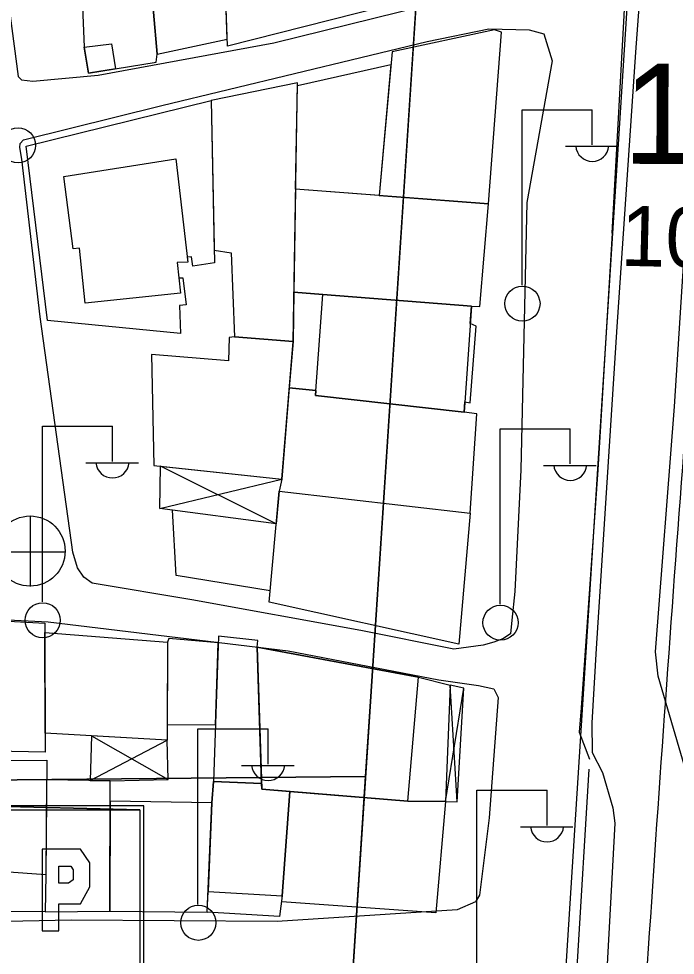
# Model space of a CAD drawing. Extents: x 417997 to 421451, y 4451742 to 4455216.
# Drawn here: x 420030.8 to 420096.3, y 4453323.3 to 4453416.7 of the extents above; entities that cross this region are included whole.
import ezdxf

# ---------------------------------------------------------------- set-up
doc = ezdxf.new("R2010")
doc.units = 0
for name, color, linetype in [('ADA', 7, 'Continuous'), ('ADAKENARI', 7, 'Continuous'), ('B_Imalat', 7, 'Continuous'), ('B_Mesken', 7, 'Continuous'), ('B_Sundurma', 7, 'Continuous'), ('B_Teras', 7, 'Continuous'), ('KALDIRIM', 7, 'Continuous'), ('LJ_SEMBOL', 7, 'Continuous'), ('PL_GENEL_OTOPARK', 7, 'Continuous'), ('PL_TURZM', 7, 'Continuous'), ('RAYLI_TOPLU_TAŞIMA_HATTI', 7, 'Continuous'), ('S_Elektrik_Diregi', 7, 'Continuous'), ('S_Rogar_Kapagi', 7, 'Continuous'), ('Sinir_Duvar_tek_tarafa_ait', 7, 'Continuous'), ('TR_TİC_TURIZM_K', 7, 'Continuous'), ('Y_Cadde_Yol', 7, 'Continuous'), ('Y_Kot_Noktasi', 7, 'Continuous'), ('Yol_Insaat', 7, 'Continuous'), ('Yol_Sose', 7, 'Continuous')]:
    doc.layers.add(name, color=color, linetype=linetype)

msp = doc.modelspace()

# ---------------------------------------------------------------- linework, layer by layer
at = {"layer": 'ADA'}
msp.add_line((420065.417, 4453341.088), (420006.277, 4453340.528), dxfattribs=at)
msp.add_line((420065.417, 4453341.088), (420006.277, 4453340.528), dxfattribs=at)
at = {"layer": 'ADAKENARI'}
for p, q in [((420076.745, 4453514.228), (420065.907, 4453348.579)), ((420076.745, 4453514.228), (420065.907, 4453348.579)), ((420065.907, 4453348.579), (420063.552, 4453312.583)), ((420065.907, 4453348.579), (420063.552, 4453312.583))]:
    msp.add_line(p, q, dxfattribs=at)
at = {"layer": 'B_Imalat'}
for points in [[(420077.689, 4453398.188), (420078.972, 4453415.323), (420078.274, 4453415.568), (420068.055, 4453413.361), (420066.753, 4453399.034)], [(420067.94, 4453412.098), (420066.753, 4453399.034), (420058.433, 4453399.677), (420058.609, 4453409.992)], [(420075.963, 4453388.007), (420076.81, 4453387.951), (420077.689, 4453398.188), (420058.433, 4453399.677), (420058.256, 4453389.382), (420061.133, 4453389.164)], [(420061.133, 4453389.164), (420058.256, 4453389.382), (420058.172, 4453384.466), (420057.797, 4453379.848), (420060.438, 4453379.576), (420060.404, 4453379.103), (420075.252, 4453377.439), (420075.321, 4453378.465), (420075.83, 4453378.37), (420076.454, 4453386), (420075.846, 4453386.264), (420075.963, 4453388.007)], [(420052.331, 4453384.941), (420051.81, 4453384.882), (420051.729, 4453382.531), (420044.06, 4453383.178), (420044.292, 4453372.098), (420057.056, 4453370.744), (420058.172, 4453384.466)], [(420057.056, 4453370.744), (420056.798, 4453369.559), (420075.858, 4453367.363), (420076.5, 4453377.26), (420075.252, 4453377.439), (420060.404, 4453379.103), (420060.438, 4453379.576), (420057.797, 4453379.848)], [(420055.794, 4453358.485), (420056.798, 4453369.559), (420075.858, 4453367.363), (420074.721, 4453354.291)], [(420070.7, 4453351.009), (420073.843, 4453350.203), (420073.385, 4453338.594), (420069.635, 4453338.644), (420055.045, 4453339.816), (420054.608, 4453353.993), (420070.7, 4453351.009)]]:
    msp.add_lwpolyline(points, close=True, dxfattribs=at)
at = {"layer": 'B_Mesken'}
for points in [[(420069.63, 4453418.482), (420051.62, 4453413.913), (420051.239, 4453425.217), (420067.027, 4453429.225), (420079.239, 4453432.015), (420080.261, 4453426.642), (420078.881, 4453426.037), (420080.024, 4453420.815), (420069.689, 4453418.238)], [(420051.336, 4453422.335), (420043.874, 4453421.533), (420044.629, 4453413.11), (420051.596, 4453414.634)], [(420043.874, 4453421.533), (420043.831, 4453421.954), (420037.038, 4453421.103), (420037.321, 4453413.832), (420037.771, 4453411.226), (420044.515, 4453412.337), (420044.629, 4453413.11)], [(420050.308, 4453393.574), (420051.984, 4453393.328), (420052.331, 4453384.941), (420058.172, 4453384.466), (420058.614, 4453410.264), (420049.996, 4453408.507)], [(420046.766, 4453390.817), (420047.18, 4453390.833), (420047.503, 4453388.121), (420046.837, 4453388.047), (420046.947, 4453385.269), (420033.685, 4453386.578), (420031.557, 4453403.967), (420049.996, 4453408.507), (420050.334, 4453392.311), (420048.163, 4453391.989), (420048.033, 4453392.901), (420047.607, 4453392.895), (420047.665, 4453392.394), (420046.601, 4453392.351)], [(420017.009, 4453357.271), (420033.409, 4453356.393), (420033.444, 4453343.528), (420018.438, 4453343.834)], [(420033.412, 4453355.464), (420045.659, 4453354.49), (420045.598, 4453344.723), (420033.439, 4453345.405)], [(420054.608, 4453353.993), (420054.65, 4453354.66), (420050.737, 4453355.088), (420050.227, 4453340.586), (420055.026, 4453340.408)], [(420050.713, 4453354.422), (420045.787, 4453354.865), (420045.659, 4453354.49), (420045.607, 4453346.276), (420050.426, 4453346.239)], [(420033.5, 4453331.3), (420033.45, 4453327.611), (420025.72, 4453327.666), (420025.623, 4453331.854), (420025.689, 4453342.642), (420033.599, 4453342.708)], [(420033.45, 4453327.611), (420039.889, 4453327.678), (420039.928, 4453340.674), (420033.583, 4453340.773), (420033.5, 4453331.3)], [(420056.838, 4453327.121), (420049.621, 4453327.58), (420049.704, 4453329.631), (420050.061, 4453338.454), (420050.227, 4453340.586), (420055.026, 4453340.408), (420055.045, 4453339.816), (420057.864, 4453339.59), (420057.09, 4453329.196)], [(420057.044, 4453328.585), (420057.864, 4453339.59), (420069.635, 4453338.644), (420073.385, 4453338.594), (420072.435, 4453327.487)], [(420039.889, 4453327.678), (420049.621, 4453327.58), (420050.061, 4453338.454), (420039.922, 4453338.641)]]:
    msp.add_lwpolyline(points, close=True, dxfattribs=at)
at = {"layer": 'B_Sundurma'}
for p, q in [((420056.501, 4453366.285), (420044.944, 4453372.029)), ((420044.879, 4453367.836), (420057.056, 4453370.744)), ((420073.385, 4453338.594), (420075.228, 4453349.893)), ((420074.559, 4453338.565), (420073.843, 4453350.203)), ((420037.928, 4453340.705), (420045.598, 4453344.723)), ((420038.07, 4453345.145), (420045.717, 4453340.796))]:
    msp.add_line(p, q, dxfattribs=at)
for points in [[(420056.501, 4453366.285), (420044.879, 4453367.836), (420044.944, 4453372.029), (420057.056, 4453370.744), (420056.798, 4453369.559)], [(420073.385, 4453338.594), (420074.559, 4453338.565), (420075.228, 4453349.893), (420073.843, 4453350.203)], [(420038.07, 4453345.145), (420037.928, 4453340.705), (420039.928, 4453340.674), (420045.717, 4453340.796), (420045.598, 4453344.723)]]:
    msp.add_lwpolyline(points, close=True, dxfattribs=at)
at = {"layer": 'B_Teras'}
for points in [[(420037.321, 4453413.832), (420040.07, 4453414.156), (420040.457, 4453411.669), (420037.771, 4453411.226)], [(420037.437, 4453388.299), (420036.875, 4453393.789), (420036.243, 4453393.714), (420035.315, 4453400.931), (420046.484, 4453402.68), (420047.665, 4453392.394), (420046.601, 4453392.351), (420046.93, 4453389.3)], [(420061.133, 4453389.164), (420075.963, 4453388.007), (420075.252, 4453377.439), (420060.404, 4453379.103)], [(420070.7, 4453351.009), (420054.608, 4453353.993), (420055.045, 4453339.816), (420069.635, 4453338.644)], [(420025.623, 4453331.854), (420025.689, 4453342.642), (420033.599, 4453342.708), (420033.5, 4453331.3)], [(420050.227, 4453340.586), (420050.061, 4453338.454), (420049.704, 4453329.631), (420057.09, 4453329.196), (420057.864, 4453339.59), (420055.045, 4453339.816), (420055.026, 4453340.408)]]:
    msp.add_lwpolyline(points, close=True, dxfattribs=at)
at = {"layer": 'KALDIRIM'}
msp.add_line((420096.478, 4453496.115), (420075.563, 4453167.825), dxfattribs=at)
msp.add_line((420096.478, 4453496.115), (420075.563, 4453167.825), dxfattribs=at)
at = {"layer": 'LJ_SEMBOL'}
for points in [[(420043.286, 4453338.172), (420026.999, 4453338.172), (420042.879, 4453337.765), (420042.879, 4453322.292), (420027.406, 4453322.292), (420027.406, 4453337.765), (420042.879, 4453337.765), (420026.999, 4453338.172), (420026.999, 4453321.885), (420043.286, 4453321.885), (420043.286, 4453338.172)], [(420043.286, 4453338.172), (420026.999, 4453338.172), (420042.879, 4453337.765), (420042.879, 4453322.292), (420027.406, 4453322.292), (420027.406, 4453337.765), (420042.879, 4453337.765), (420026.999, 4453338.172), (420026.999, 4453321.885), (420043.286, 4453321.885), (420043.286, 4453338.172)], [(420037.9, 4453332.483), (420036.95, 4453333.84), (420036.238, 4453333.84), (420033.15, 4453333.84), (420033.15, 4453325.696), (420034.812, 4453325.696), (420034.812, 4453328.411), (420036, 4453328.411), (420036.95, 4453328.411), (420037.9, 4453330.108), (420037.9, 4453331.465), (420037.9, 4453332.483)], [(420037.9, 4453332.483), (420036.95, 4453333.84), (420036.238, 4453333.84), (420033.15, 4453333.84), (420033.15, 4453325.696), (420034.812, 4453325.696), (420034.812, 4453328.411), (420036, 4453328.411), (420036.95, 4453328.411), (420037.9, 4453330.108), (420037.9, 4453331.465), (420037.9, 4453332.483)], [(420034.812, 4453330.447), (420034.812, 4453332.144), (420035.288, 4453332.144), (420036, 4453332.144), (420036.238, 4453331.804), (420036.238, 4453331.126), (420036.238, 4453330.786), (420035.763, 4453330.447), (420035.288, 4453330.447), (420034.812, 4453330.447)], [(420034.812, 4453330.447), (420034.812, 4453332.144), (420035.288, 4453332.144), (420036, 4453332.144), (420036.238, 4453331.804), (420036.238, 4453331.126), (420036.238, 4453330.786), (420035.763, 4453330.447), (420035.288, 4453330.447), (420034.812, 4453330.447)]]:
    msp.add_lwpolyline(points, dxfattribs=at)
at = {"layer": 'PL_GENEL_OTOPARK'}
msp.add_lwpolyline([(420064.042, 4453320.074), (420065.417, 4453341.088), (420006.277, 4453340.528), (420004.698, 4453319.512), (420064.042, 4453320.074)], dxfattribs=at)
msp.add_lwpolyline([(420064.042, 4453320.074), (420065.417, 4453341.088), (420006.277, 4453340.528), (420004.698, 4453319.512), (420064.042, 4453320.074)], dxfattribs=at)
at = {"layer": 'PL_TURZM'}
msp.add_lwpolyline([(419961.346, 4453475.151), (419963.74, 4453417.744), (419978.18, 4453411.893), (419988.409, 4453401.248), (419997.923, 4453389.08), (420007.852, 4453361.473), (420006.277, 4453340.528), (420065.417, 4453341.088), (420065.907, 4453348.579), (420076.745, 4453514.228), (420080.946, 4453533.453), (420076.066, 4453526.423), (420033.975, 4453507.611), (419961.346, 4453475.151)], dxfattribs=at)
msp.add_lwpolyline([(419961.346, 4453475.151), (419963.74, 4453417.744), (419978.18, 4453411.893), (419988.409, 4453401.248), (419997.923, 4453389.08), (420007.852, 4453361.473), (420006.277, 4453340.528), (420065.417, 4453341.088), (420065.907, 4453348.579), (420076.745, 4453514.228), (420080.946, 4453533.453), (420076.066, 4453526.423), (420033.975, 4453507.611), (419961.346, 4453475.151)], dxfattribs=at)
at = {"layer": 'RAYLI_TOPLU_TAŞIMA_HATTI'}
msp.add_arc((425082.721, 4452994.01), 5000, 175.255837, 176.394228, dxfattribs=at)
msp.add_arc((425082.721, 4452994.01), 5000, 175.255837, 176.394228, dxfattribs=at)
at = {"layer": 'S_Elektrik_Diregi'}
for p, q in [((420081.028, 4453390.083), (420081.028, 4453407.583)), ((420081.028, 4453407.583), (420088.028, 4453407.583)), ((420088.028, 4453404.083), (420088.028, 4453407.583)), ((420085.368, 4453403.943), (420090.618, 4453403.943)), ((420033.158, 4453358.516), (420033.158, 4453376.016)), ((420033.158, 4453376.016), (420040.158, 4453376.016)), ((420040.158, 4453372.516), (420040.158, 4453376.016)), ((420078.837, 4453358.265), (420078.837, 4453375.765)), ((420078.837, 4453375.765), (420085.837, 4453375.765)), ((420085.837, 4453372.265), (420085.837, 4453375.765)), ((420037.498, 4453372.376), (420042.748, 4453372.376)), ((420083.177, 4453372.125), (420088.427, 4453372.125)), ((420048.689, 4453328.341), (420048.689, 4453345.842)), ((420048.689, 4453345.842), (420055.689, 4453345.842)), ((420055.689, 4453342.342), (420055.689, 4453345.842)), ((420053.029, 4453342.202), (420058.279, 4453342.202)), ((420076.513, 4453322.217), (420076.513, 4453339.717)), ((420076.513, 4453339.717), (420083.513, 4453339.717)), ((420083.513, 4453336.217), (420083.513, 4453339.717)), ((420080.853, 4453336.077), (420086.103, 4453336.077))]:
    msp.add_line(p, q, dxfattribs=at)
for centre in [(420030.742, 4453404.034), (420081.064, 4453388.248), (420033.194, 4453356.68), (420078.873, 4453356.429), (420048.725, 4453326.506)]:
    msp.add_circle(centre, 1.75, dxfattribs=at)
for centre in [(420088.028, 4453404.096), (420040.159, 4453372.528), (420085.838, 4453372.278), (420055.69, 4453342.354), (420083.513, 4453336.23)]:
    msp.add_arc(centre, 1.658, 184.83843, 355.14641, dxfattribs=at)
at = {"layer": 'S_Rogar_Kapagi'}
for p, q in [((420031.989, 4453360.047), (420031.989, 4453367.047)), ((420028.419, 4453363.512), (420035.419, 4453363.512))]:
    msp.add_line(p, q, dxfattribs=at)
msp.add_circle((420031.935, 4453363.576), 3.5, dxfattribs=at)
at = {"layer": 'Sinir_Duvar_tek_tarafa_ait'}
msp.add_lwpolyline([(420055.897, 4453359.626), (420046.508, 4453361.148), (420046.149, 4453367.667)], dxfattribs=at)
at = {"layer": 'TR_TİC_TURIZM_K'}
msp.add_lwpolyline([(420065.417, 4453341.088), (420065.907, 4453348.579), (420076.745, 4453514.228), (420080.946, 4453533.453), (420076.066, 4453526.423), (420033.975, 4453507.611), (419961.346, 4453475.151), (419963.74, 4453417.744), (419978.18, 4453411.893), (419988.409, 4453401.248), (419997.923, 4453389.08), (420007.852, 4453361.473), (420006.277, 4453340.528), (420065.417, 4453341.088)], dxfattribs=at)
msp.add_lwpolyline([(420065.417, 4453341.088), (420065.907, 4453348.579), (420076.745, 4453514.228), (420080.946, 4453533.453), (420076.066, 4453526.423), (420033.975, 4453507.611), (419961.346, 4453475.151), (419963.74, 4453417.744), (419978.18, 4453411.893), (419988.409, 4453401.248), (419997.923, 4453389.08), (420007.852, 4453361.473), (420006.277, 4453340.528), (420065.417, 4453341.088)], dxfattribs=at)
at = {"layer": 'Yol_Insaat'}
for points in [[(420090.016, 4453395.276), (420091.661, 4453425.449)], [(420083.206, 4453415.147), (420084.027, 4453412.473), (420081.497, 4453398.332), (420080.914, 4453371.662), (420080.289, 4453359.534), (420079.993, 4453356.676)], [(420090.016, 4453395.276), (420088.584, 4453371.672), (420086.923, 4453347.95), (420086.729, 4453345.503), (420087.754, 4453342.837)], [(420078.217, 4453349.828), (420078.636, 4453348.988), (420077.732, 4453336.965), (420076.791, 4453329.26), (420076.39, 4453328.593), (420074.561, 4453327.812)], [(420087.693, 4453341.84), (420086.514, 4453322.605), (420084.48, 4453292.316), (420082.141, 4453258.159), (420080.92, 4453234.739), (420079.179, 4453211.78), (420077.385, 4453183.538), (420075.735, 4453156.564), (420073.837, 4453128.101), (420071.949, 4453099.284), (420070.599, 4453079.461)]]:
    msp.add_lwpolyline(points, dxfattribs=at)
at = {"layer": 'Yol_Sose'}
for points in [[(420051.778, 4453447.51), (420034.892, 4453443.762), (420028.029, 4453441.202), (420027.417, 4453440.425), (420027.112, 4453439.35), (420028.141, 4453430.361), (420030.732, 4453410.913), (420031.084, 4453410.558), (420032.194, 4453410.429), (420038.736, 4453411.037), (420056.252, 4453414.262), (420083.75, 4453421.071)], [(420097.797, 4453337.202), (420097.816, 4453340.087), (420094.608, 4453351.09), (420094.353, 4453353.517), (420096.23, 4453377.986), (420098.506, 4453413.355), (420100.535, 4453444.778)], [(420092.972, 4453421.874), (420092.349, 4453413.324), (420090.481, 4453385.943), (420088.431, 4453353.869), (420087.976, 4453346.458)], [(420071.545, 4453414.397), (420077.704, 4453415.654), (420081.742, 4453415.552)], [(420081.742, 4453415.552), (420083.206, 4453415.147)], [(420079.993, 4453356.676), (420079.855, 4453355.332), (420079.1, 4453354.838), (420078.221, 4453354.491), (420077.155, 4453354.178), (420074.231, 4453353.786), (420064.934, 4453355.659), (420048.089, 4453358.726), (420038.117, 4453360.39), (420037.314, 4453360.974), (420036.661, 4453361.905), (420036.186, 4453363.474), (420032.929, 4453386.93), (420031.113, 4453402.663), (420030.898, 4453403.813), (420030.942, 4453404.205), (420031.284, 4453404.571), (420045.08, 4453407.997), (420071.545, 4453414.397)], [(420074.561, 4453327.812), (420056.574, 4453326.652), (420036.022, 4453326.761), (420015.162, 4453326.341), (419987.023, 4453326.301), (419964.727, 4453326.076), (419964.36, 4453326.227), (419963.97, 4453326.936), (419962.031, 4453337.424), (419958.784, 4453353.289), (419958.871, 4453353.903), (419959.545, 4453354.262), (419976.805, 4453356.517), (420000.178, 4453358.177), (420033.735, 4453356.534), (420057.691, 4453353.614), (420072.727, 4453350.729)], [(420072.727, 4453350.729), (420076.689, 4453350.155)], [(420076.689, 4453350.155), (420078.217, 4453349.828)], [(420087.976, 4453346.458), (420088.026, 4453343.498), (420089.044, 4453341.48), (420090.087, 4453337.977), (420090.27, 4453336.449), (420089.392, 4453319.917), (420087.506, 4453291.999), (420085.859, 4453263.742), (420084.592, 4453244.648), (420082.899, 4453220.48), (420080.884, 4453192.314), (420078.722, 4453159.128), (420076.777, 4453127.939), (420073.746, 4453094.101), (420072.311, 4453080.969)]]:
    msp.add_lwpolyline(points, dxfattribs=at)

# ---------------------------------------------------------------- texts
at = {"layer": 'Y_Cadde_Yol'}
msp.add_text('18. Karanfil Sokak', height=10, rotation=359.81742, dxfattribs=at).set_placement((420091.066, 4453402.196))
at = {"layer": 'Y_Kot_Noktasi'}
msp.add_text('108.82 ', height=6, rotation=358.64456, dxfattribs=at).set_placement((420090.807, 4453392.032))

doc.saveas('drawing.dxf')
